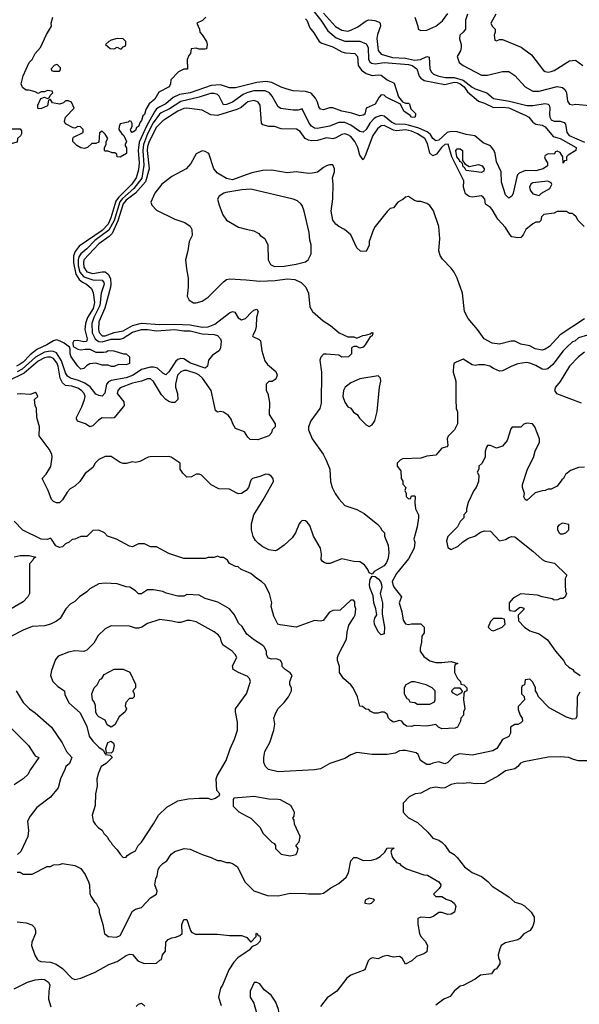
# Model space of a CAD drawing. Header units: inches. Extents: x 2348352 to 2479776, y 460422 to 613655.
# Tile 315 of 590: x 2398507 to 2402195, y 511683 to 518173. Entities that reach past the tile are written whole.
import ezdxf

# ---------------------------------------------------------------- set-up
doc = ezdxf.new("R2010")
doc.units = ezdxf.units.IN
doc.header["$MEASUREMENT"] = 0
doc.layers.add('C3591', color=7, linetype='Continuous')
doc.layers.add('C4501', color=7, linetype='Continuous')

msp = doc.modelspace()

# ---------------------------------------------------------------- linework, layer by layer
at = {"layer": 'C3591', "color": 4}
for points, elevation in [([(2399734, 518190), (2399711.6, 518168.4), (2399674, 518150), (2399691.6, 518111.6), (2399694, 518090), (2399710, 518074), (2399738, 518030), (2399742, 518010), (2399738, 517982), (2399730, 517978), (2399690, 517978), (2399670, 517986), (2399638, 517982), (2399632, 517950), (2399622, 517938), (2399612, 517910), (2399612.7, 517847.3), (2399590, 517846), (2399554, 517830), (2399503.6, 517776.4), (2399502, 517750), (2399492, 517730), (2399425.4, 517694.6), (2399398, 517650), (2399360.5, 517619.5), (2399339.8, 517580.2), (2399330, 517548.7), (2399319.6, 517540.4), (2399310, 517508.7), (2399301.4, 517498.6), (2399290, 517469), (2399278, 517462), (2399270, 517442), (2399248.4, 517428.4), (2399240.4, 517440.4), (2399238, 517450), (2399248.7, 517470), (2399248, 517488), (2399242, 517502), (2399230, 517506), (2399222, 517498), (2399170, 517486), (2399162, 517470), (2399161, 517450), (2399179.6, 517419.6), (2399194, 517410), (2399212, 517370), (2399202, 517350), (2399202, 517342), (2399211.6, 517328.4), (2399212, 517290), (2399170, 517266), (2399148.7, 517268.7), (2399147.3, 517287.3), (2399135.3, 517295.3), (2399116.4, 517296.4), (2399090, 517306), (2399070, 517306), (2399066, 517310), (2399066, 517330), (2399078, 517350), (2399078, 517370), (2399088, 517390), (2399070, 517418), (2399050, 517438), (2399032.7, 517427.3), (2399030, 517366), (2399010, 517358), (2398983.6, 517356.4), (2398954, 517330), (2398935.3, 517324.7), (2398909.3, 517329.3), (2398884.7, 517344.7), (2398858, 517370), (2398858, 517390), (2398862, 517398), (2398926, 517430), (2398926, 517450), (2398907.3, 517467.3), (2398890, 517468), (2398870, 517458), (2398860.4, 517460.4), (2398810, 517486), (2398802, 517502), (2398809.3, 517530.7), (2398866, 517590), (2398848.4, 517628.4), (2398830, 517638), (2398810, 517638), (2398795.3, 517624.7), (2398770, 517615.3), (2398724, 517624), (2398710, 517646), (2398698, 517642), (2398690, 517606), (2398651.6, 517588.4), (2398630, 517586), (2398626, 517590), (2398628, 517610), (2398647.3, 517652.7), (2398670, 517662), (2398690, 517654), (2398702, 517658), (2398707.3, 517672.7), (2398726, 517690), (2398722, 517702), (2398690, 517706), (2398670, 517698), (2398650, 517698), (2398630, 517686), (2398610, 517698), (2398570, 517708.7), (2398549.1, 517709.1), (2398526, 517726), (2398517.2, 517750), (2398530, 517802), (2398569.2, 517890), (2398589, 517910), (2398609.4, 517950.6), (2398644, 517990), (2398684.1, 518075.9), (2398718, 518130), (2398715.3, 518150), (2398725.2, 518190)], 64), ([(2400000, 517741.3), (2399930, 517722.9), (2399890, 517724.5), (2399830, 517743), (2399770, 517739.7), (2399630, 517691.2), (2399561, 517679), (2399519.2, 517660.8), (2399470, 517618), (2399430, 517599.3), (2399410, 517584.4), (2399394.8, 517565.2), (2399344.6, 517475.4), (2399294.4, 517365.6), (2399288.2, 517310), (2399295.6, 517230), (2399290, 517184), (2399274.7, 517130), (2399246.5, 517090), (2399158.3, 517001.7), (2399142.1, 516977.9), (2399107.5, 516867.5), (2399090, 516826), (2399050, 516783.1), (2398898.8, 516681.2), (2398874.1, 516645.9), (2398862.9, 516617.1), (2398862.3, 516570), (2398876.7, 516496.7), (2398900, 516460), (2398922.3, 516442.3), (2398947.7, 516430), (2398980.4, 516400.4), (2398991.7, 516371.7), (2399000.2, 516310), (2398991.1, 516270), (2398954.7, 516210), (2398940.2, 516170), (2398936, 516130), (2398951.7, 516070), (2398950, 516058), (2398947.1, 516052.9), (2398930, 516048.7), (2398890, 516058), (2398864.5, 516055.5), (2398856.9, 516043.1), (2398859.6, 516019.6), (2398890, 516001), (2398910, 515996), (2398938, 516002), (2398970, 516001), (2399010, 515981), (2399059, 515981), (2399076.4, 515983.6), (2399090, 515992), (2399128.7, 515991.3), (2399191.6, 515971.6), (2399210, 515971.3), (2399231.3, 515950), (2399230, 515908), (2399210, 515898), (2399159.6, 515900.4), (2399130, 515888), (2399110, 515888), (2399090, 515895.3), (2399050, 515895.3), (2399010, 515909), (2398970, 515905.2), (2398947.5, 515892.5), (2398930, 515874), (2398910, 515869.2), (2398890, 515888.7), (2398846.6, 515950), (2398839.3, 515970), (2398840.4, 516000.4), (2398834.6, 516014.6), (2398801.2, 516041.2), (2398774.5, 516054.5), (2398750, 516062.7), (2398730, 516056), (2398687.3, 516030), (2398620.9, 515999.1), (2398577, 515963), (2398530, 515915.1), (2398510, 515901.7), (2398486, 515890)], 68), ([(2400000, 517689.2), (2399980.6, 517679.4), (2399910.2, 517629.8), (2399870, 517613.3), (2399850, 517612.7), (2399822, 517670), (2399810, 517680.7), (2399790, 517687.6), (2399765.6, 517685.6), (2399690, 517661.5), (2399570, 517634.5), (2399495, 517585), (2399440.5, 517559.5), (2399429.1, 517550), (2399387.5, 517492.5), (2399350, 517420.5), (2399323.2, 517350), (2399319.4, 517310), (2399326.6, 517213.4), (2399312.3, 517127.7), (2399259.5, 517060.5), (2399185.3, 516994.7), (2399167.6, 516972.4), (2399129.5, 516850), (2399094.5, 516785.5), (2399003.3, 516716.7), (2398950, 516662.7), (2398910, 516629.7), (2398897.8, 516610), (2398892.7, 516590), (2398893.1, 516550), (2398903.8, 516510), (2398930, 516478.2), (2398990, 516457.5), (2399050, 516456.5), (2399061.4, 516441.4), (2399064.2, 516430), (2399044.4, 516370), (2399034.5, 516290), (2398995, 516210), (2398982.8, 516170), (2398984.9, 516110), (2399004, 516070), (2399018, 516058), (2399030, 516051.3), (2399050, 516050.2), (2399110, 516066.4), (2399170, 516066.3), (2399190, 516074), (2399250, 516112.4), (2399310, 516131.2), (2399350, 516132.1), (2399410, 516121.3), (2399530, 516130.2), (2399590, 516121.5), (2399630, 516122.3), (2399710, 516102.6), (2399790, 516097.3), (2399810.6, 516090.6), (2399831, 516070), (2399834.4, 516054.4), (2399831, 516010), (2399822, 515990), (2399778.8, 515961.2), (2399751.3, 515930), (2399744.7, 515890), (2399730, 515875.3), (2399633.2, 515910), (2399590, 515938.4), (2399570, 515939.6), (2399550, 515934), (2399537.2, 515922.8), (2399490, 515852.3), (2399470, 515832.7), (2399450, 515843.7), (2399416.2, 515876.2), (2399390, 515883.5), (2399370, 515883.5), (2399310, 515866.6), (2399255.5, 515830), (2399210, 515813.3), (2399110, 515795.8), (2399092.8, 515787.2), (2399078.4, 515770), (2399068.1, 515711.9), (2399050, 515692.7), (2399030, 515695.1), (2399010, 515705.2), (2398972.1, 515752.1), (2398937.2, 515777.2), (2398895.3, 515795.3), (2398842.7, 515810), (2398822.9, 515822.9), (2398810, 515846), (2398784, 515924), (2398750, 515976.3), (2398730, 515986.4), (2398710, 515988.9), (2398670, 515980.7), (2398612.2, 515947.8), (2398524.6, 515870), (2398490, 515852.4)], 72), ([(2400000, 517623), (2399966.4, 517593.6), (2399939, 517581), (2399810, 517542), (2399767, 517547), (2399710, 517576), (2399610, 517589.5), (2399590, 517587.3), (2399550, 517569.6), (2399470, 517519.6), (2399450, 517505.6), (2399410, 517463.6), (2399360.2, 517370), (2399350, 517337.2), (2399347.4, 517310), (2399360.2, 517190), (2399335.5, 517104.5), (2399269.6, 517030.4), (2399210, 516983.8), (2399190, 516959.7), (2399153.8, 516846.2), (2399116.3, 516763.7), (2399096.1, 516743.9), (2399030, 516696), (2398930.3, 516590), (2398927.1, 516570), (2398930, 516541), (2398950.3, 516510.3), (2398990, 516500.3), (2399050, 516511.8), (2399070, 516510.4), (2399093.4, 516493.4), (2399105.3, 516465.3), (2399108.1, 516430), (2399104.9, 516410), (2399068.4, 516271.6), (2399030, 516182), (2399026.7, 516130), (2399030.3, 516110.3), (2399050, 516090.4), (2399070, 516090.3), (2399130, 516111.6), (2399190, 516122), (2399250, 516157.8), (2399310, 516172.6), (2399430, 516163.9), (2399530, 516166.5), (2399630, 516162), (2399710, 516147.3), (2399750, 516148.1), (2399794.3, 516165.7), (2399890, 516242), (2399910, 516250.6), (2399924.5, 516244.5), (2399947.3, 516207.3), (2399970, 516195.3), (2399996.4, 516203.6), (2400000, 516207.7)], 76), ([(2400000, 517150.1), (2399910, 517118), (2399870, 517126), (2399810, 517161.2), (2399786, 517190), (2399753.2, 517290), (2399730, 517304), (2399710, 517309), (2399670.9, 517289.1), (2399635.3, 517224.7), (2399604.7, 517190), (2399510, 517139.5), (2399444, 517090), (2399398, 517030), (2399371, 516970), (2399378, 516950), (2399410, 516918), (2399530, 516858), (2399595.3, 516835.3), (2399630, 516812), (2399642, 516790), (2399644.7, 516750), (2399624.7, 516710), (2399616, 516650), (2399601, 516590), (2399606, 516530), (2399618, 516470), (2399618, 516410), (2399611.3, 516350), (2399623.5, 516323.5), (2399653.6, 516306.4), (2399670, 516306), (2399710, 516318.8), (2399750, 516344), (2399850, 516446), (2399870, 516461), (2399890, 516466), (2400000, 516457.4)], 84), ([(2400000, 517054), (2399972.1, 517052.1), (2399866, 517034), (2399852, 517030), (2399822, 517010), (2399812, 516990), (2399821, 516950), (2399847.1, 516887.1), (2399870.9, 516850.9), (2399950, 516804.7), (2400000, 516793.3)], 88), ([(2400000, 515439.6), (2399990, 515457.2), (2399930, 515479.3), (2399912, 515510), (2399901.1, 515541.1), (2399883.8, 515563.8), (2399850, 515587), (2399830, 515589.5), (2399810, 515586), (2399797.5, 515597.5), (2399768.3, 515730), (2399711.3, 515811.3), (2399690, 515831.1), (2399670, 515841.7), (2399610, 515860.5), (2399590, 515860.5), (2399570, 515851.8), (2399548.5, 515830), (2399534.4, 515770), (2399534.9, 515750), (2399548, 515710), (2399550.6, 515670), (2399530.5, 515649.5), (2399510, 515649.3), (2399490, 515656), (2399470, 515669.5), (2399441.3, 515701.3), (2399390, 515789.2), (2399370, 515805.2), (2399350, 515805.2), (2399310, 515789.5), (2399250, 515776.3), (2399170, 515746), (2399154, 515730), (2399150.7, 515710), (2399194.1, 515654.1), (2399195.3, 515630), (2399190, 515620.9), (2399130, 515549.4), (2399110, 515546), (2399050, 515549.4), (2399025.7, 515534.3), (2398990, 515496), (2398970, 515489), (2398942, 515510), (2398887.8, 515527.8), (2398882, 515542), (2398880.9, 515550), (2398917.7, 515622.3), (2398934.7, 515670), (2398938, 515690), (2398933.3, 515710), (2398914, 515730), (2398890, 515743.5), (2398850, 515757.4), (2398810, 515763), (2398790, 515779.6), (2398775.1, 515810), (2398760.7, 515890), (2398752.2, 515912.2), (2398730, 515940.4), (2398710, 515949.8), (2398690, 515949.8), (2398670, 515944.2), (2398630, 515923.1), (2398536.1, 515843.9), (2398430, 515789.8)], 76), ([(2400000, 515069.5), (2399970, 515049.3), (2399950, 515049), (2399933.6, 515053.6), (2399890, 515079), (2399820.4, 515080.4), (2399770, 515108), (2399706, 515170), (2399690, 515178), (2399670, 515178), (2399639.6, 515160.4), (2399610, 515158), (2399583.1, 515183.1), (2399566, 515210), (2399566, 515250), (2399506, 515290), (2399490, 515294), (2399367.1, 515292.9), (2399354, 515290), (2399299.6, 515260.4), (2399270, 515255.3), (2399250, 515259), (2399210, 515248), (2399190, 515248), (2399170, 515255.3), (2399110, 515293.2), (2399070, 515293.2), (2399030, 515273.2), (2399004.7, 515250), (2398990, 515222), (2398938, 515182), (2398904.7, 515130), (2398870, 515098), (2398839.6, 515080.4), (2398821, 515059), (2398790, 515008), (2398770, 514988), (2398750, 514988), (2398730, 514998), (2398718, 515010), (2398695.3, 515070), (2398655.3, 515150), (2398682, 515178), (2398712, 515228), (2398721.2, 515290), (2398719, 515310), (2398702, 515342), (2398635.3, 515430), (2398639, 515490), (2398621.2, 515550), (2398618, 515610), (2398608.7, 515630), (2398606, 515670), (2398626, 515690), (2398618, 515710), (2398610, 515715.3), (2398578, 515702), (2398510, 515707.3), (2398490, 515705.1)], 84), ([(2400000, 514535.1), (2399966, 514550), (2399947.3, 514567.3), (2399930, 514568), (2399890, 514588), (2399878, 514610), (2399850, 514628), (2399830, 514628), (2399810, 514638), (2399790, 514628), (2399750, 514628), (2399730, 514622), (2399590, 514622), (2399490, 514655.3), (2399410, 514698), (2399370, 514698), (2399330, 514718), (2399290, 514718), (2399250, 514698), (2399230, 514702), (2399146, 514750), (2399086, 514770), (2399066, 514790), (2399030, 514808), (2398990, 514806), (2398950, 514766), (2398910, 514766), (2398871.6, 514748.4), (2398852.7, 514747.3), (2398834, 514730), (2398810, 514718), (2398790, 514698), (2398770, 514695.3), (2398745.2, 514705.2), (2398718, 514750), (2398710, 514755.3), (2398690, 514748), (2398648.4, 514748.4), (2398529.1, 514809.1), (2398470, 514868)], 88), ([(2398470, 514632), (2398510, 514642), (2398570, 514642), (2398614, 514630), (2398598, 514622), (2398594, 514610), (2398572.7, 514587.3), (2398572, 514390), (2398562, 514370), (2398530, 514335.3), (2398452, 514290)], 88), ([(2400000, 514128.5), (2399972.5, 514172.5), (2399950, 514195.3), (2399924, 514250), (2399890, 514289), (2399812.9, 514332.9), (2399730, 514359), (2399690, 514379), (2399610, 514384), (2399590, 514374), (2399550, 514374), (2399473.6, 514393.6), (2399450, 514404), (2399390, 514415.3), (2399350, 514415.3), (2399310.6, 514389.4), (2399290, 514389), (2399270, 514408.7), (2399232.9, 514432.9), (2399210, 514435.3), (2399150, 514455.3), (2399070, 514459), (2399030, 514454), (2398970, 514422), (2398950, 514402), (2398902, 514370), (2398870, 514338), (2398839.6, 514320.4), (2398811.1, 514288.9), (2398773.7, 514226.3), (2398750.9, 514209.1), (2398710, 514188.7), (2398670, 514179), (2398590, 514173.2), (2398530.9, 514149.1), (2398450, 514108)], 92), ([(2400000, 513848), (2399949.5, 513869.5), (2399915.3, 513890), (2399910, 513914), (2399938, 513970), (2399928, 513990), (2399908.7, 514010), (2399848.7, 514050), (2399837.2, 514070), (2399830, 514098), (2399817.5, 514117.5), (2399790, 514139), (2399670, 514204), (2399630, 514214), (2399610, 514214), (2399570, 514199), (2399550, 514199), (2399510, 514209), (2399430, 514219), (2399350, 514194), (2399312, 514170), (2399290, 514162), (2399270, 514162), (2399230, 514175.3), (2399110, 514178), (2399070, 514158), (2399025.4, 514114.6), (2398996.9, 514063.1), (2398950, 514018), (2398930, 514008), (2398870, 514012.7), (2398830, 514005.2), (2398762, 513978), (2398743.5, 513956.5), (2398716.8, 513883.2), (2398710.8, 513850), (2398726, 513810), (2398759.1, 513779.1), (2398802, 513750), (2398805.4, 513725.4), (2398832, 513670), (2398905.4, 513605.4), (2398950, 513514), (2398966, 513450), (2398990, 513418), (2399030, 513378), (2399058, 513358), (2399070, 513334), (2399078, 513338), (2399074, 513330), (2399104.7, 513324.7), (2399114.8, 513314.8), (2399116, 513310), (2399078, 513270), (2399044.7, 513250), (2399026, 513210), (2399016, 513170), (2399018, 513122), (2399006, 513070), (2399005.4, 512994.6), (2398984.7, 512930), (2398992, 512890), (2399004.7, 512870), (2399027.1, 512847.1), (2399050, 512832), (2399062, 512810), (2399085.4, 512785.4), (2399092, 512770), (2399110.9, 512750.9), (2399116.9, 512736.9), (2399150, 512702), (2399170, 512672), (2399190, 512652), (2399210, 512654), (2399216.4, 512663.6), (2399240.2, 512679.8), (2399270, 512694), (2399288, 512730), (2399310, 512752), (2399390, 512872), (2399422, 512930), (2399476.5, 512983.5), (2399550, 513024.7), (2399616.9, 513036.9), (2399690, 513042), (2399750, 513042), (2399770, 513034), (2399798, 513042), (2399810, 513054), (2399822, 513058), (2399826, 513070), (2399807.3, 513092.7), (2399802, 513170), (2399808.7, 513190), (2399869.1, 513290.9), (2399893.6, 513366.4), (2399924, 513430), (2399942, 513490), (2399943.1, 513543.1), (2399928.7, 513610), (2399928.7, 513630), (2400000, 513727.3)], 96), ([(2398484.7, 513750), (2398530, 513672), (2398571.3, 513630), (2398610, 513604.7), (2398718, 513510), (2398787.1, 513407.1), (2398816, 513350), (2398851, 513310), (2398834.8, 513270), (2398811, 513250), (2398806, 513230), (2398776, 513170), (2398762, 513110), (2398710, 513048.7), (2398619.8, 512980.2), (2398576.9, 512923.1), (2398558, 512890), (2398564.7, 512830), (2398562, 512790), (2398514, 512690), (2398494, 512670)], 92), ([(2398424.7, 513530), (2398564.7, 513390), (2398610, 513322), (2398634, 513310), (2398578, 513230), (2398562, 513198), (2398530.6, 513169.4), (2398470.9, 513129.1)], 88), ([(2400000, 513049.5), (2399918, 513042), (2399914, 513030), (2399914, 512990), (2399951.6, 512951.6), (2400000, 512926.7)], 96), ([(2398490, 512554), (2398510, 512554), (2398530, 512542), (2398590, 512542), (2398688.4, 512591.6), (2398710, 512592), (2398730, 512602), (2398770, 512604.7), (2398790, 512612), (2398870, 512598), (2398910, 512578), (2398938.5, 512538.5), (2398960.7, 512490), (2398967.3, 512470), (2398970, 512414), (2398976.9, 512396.9), (2398999.6, 512359.6), (2399010.9, 512350.9), (2399030.6, 512310.6), (2399031, 512290), (2399054.8, 512210), (2399066, 512150), (2399090, 512131.3), (2399146.4, 512126.4), (2399170, 512138), (2399250, 512298), (2399270, 512311.3), (2399310, 512322), (2399370, 512386), (2399408, 512410), (2399414, 512430), (2399399, 512470), (2399404, 512510), (2399413.2, 512530), (2399419, 512570), (2399428.7, 512590), (2399450, 512611.3), (2399478, 512630), (2399506.3, 512673.7), (2399530, 512690.8), (2399590.9, 512710.9), (2399630, 512706.8), (2399710, 512671.3), (2399770, 512652), (2399810, 512632), (2399831.1, 512631.1), (2399870, 512618), (2399890, 512618), (2399910, 512611.3), (2399942, 512590), (2399992, 512490), (2400000, 512482)], 92), ([(2398490, 512227.7), (2398550, 512220.7), (2398587.1, 512207.1), (2398604.7, 512190), (2398612, 512170), (2398611.3, 512150), (2398586.4, 512093.6), (2398586, 512070), (2398607.1, 512007.1), (2398622, 511982), (2398631.1, 511971.1), (2398646.4, 511966.4), (2398710, 511962), (2398748.3, 511948.3), (2398790, 511918.8), (2398850, 511856), (2398870, 511846), (2398910, 511856), (2399004.7, 511895.3), (2399094.6, 511945.4), (2399150, 511964.7), (2399210, 512006), (2399230, 512014.8), (2399250, 512012), (2399286, 511970), (2399328, 511952), (2399410, 511954), (2399430, 511974), (2399442, 511978), (2399448, 512010), (2399467.3, 512032.7), (2399470, 512094), (2399486, 512110), (2399510, 512122), (2399534.6, 512125.4), (2399563.1, 512136.9), (2399578, 512150), (2399575.3, 512210), (2399590, 512242), (2399610, 512242), (2399632, 512170), (2399639.6, 512159.6), (2399665.4, 512145.4), (2399810, 512146), (2399890, 512136), (2399970, 512138), (2400000, 512125.1)], 88), ([(2400000, 512026.9), (2399944.7, 511990), (2399918, 511962), (2399884.7, 511910), (2399844.7, 511810), (2399831.3, 511790), (2399818, 511730), (2399835.3, 511675.3)], 88), ([(2398470, 511784.9), (2398559, 511830), (2398610, 511845.5), (2398654, 511850), (2398670, 511846.8), (2398698, 511830), (2398706.8, 511810), (2398698.4, 511770), (2398697.1, 511717.1), (2398713.7, 511666.3)], 84), ([(2399275.3, 511670), (2399290, 511684.7), (2399310, 511690.8), (2399331.1, 511671.1)], 84)]:
    msp.add_lwpolyline(points, dxfattribs=dict(at, elevation=elevation))
for points, elevation in [([(2399150, 518048), (2399110, 518038), (2399094, 518030), (2399074, 518010), (2399103.6, 517983.6), (2399130, 517982), (2399150, 517992), (2399170, 517982), (2399178, 517982), (2399190, 517994), (2399202, 517998), (2399206, 518010), (2399206, 518030), (2399190, 518046)], 64), ([(2398750, 517878), (2398734, 517870), (2398714, 517850), (2398718, 517838), (2398730, 517834), (2398770, 517834), (2398776.4, 517843.6), (2398776.4, 517856.4), (2398756.4, 517876.4)], 64), ([(2398450, 517355.3), (2398430, 517358), (2398418, 517370), (2398418, 517390), (2398428, 517410), (2398428.4, 517431.6), (2398446, 517454), (2398510, 517454), (2398519.6, 517439.6), (2398519.6, 517420.4), (2398512.7, 517407.3), (2398494, 517390), (2398490, 517366)], 64), ([(2399110, 513509.2), (2399084.8, 513524.8), (2399070, 513555.3), (2399030, 513578), (2399018, 513590), (2399008.9, 513608.9), (2399007.3, 513652.7), (2398998, 513678), (2398988, 513690), (2398982, 513730), (2398998, 513770), (2399018, 513790), (2399036.4, 513823.6), (2399048.4, 513831.6), (2399063.1, 513856.9), (2399130, 513892), (2399190, 513892), (2399232.7, 513872.7), (2399270, 513794), (2399270.7, 513769.3), (2399252, 513750), (2399262, 513730), (2399262, 513710), (2399250, 513698), (2399230, 513698), (2399206.4, 513673.6), (2399202, 513650), (2399212, 513630), (2399202, 513610), (2399162, 513578), (2399134.2, 513525.8)], 96), ([(2399110, 513338), (2399080.4, 513340.4), (2399075.3, 513370), (2399089, 513410), (2399110, 513418), (2399125.4, 513405.4), (2399130.8, 513390), (2399122, 513350)], 96)]:
    msp.add_lwpolyline(points, close=True, dxfattribs=dict(at, elevation=elevation))
at = {"layer": 'C4501', "color": 4}
for points, elevation in [([(2400430, 518246.4), (2400492, 518170), (2400539.2, 518099.2), (2400593.7, 518053.7), (2400650, 518032), (2400750, 518032.4), (2400790, 518014), (2400803, 517990), (2400806.4, 517910), (2400814.4, 517894.4), (2400826, 517886), (2400850, 517882), (2400910, 517890.2), (2401070, 517876.9), (2401094, 517870), (2401124.9, 517850), (2401140.3, 517800.3), (2401150, 517786.8), (2401172.3, 517772.3), (2401310, 517746.4), (2401370, 517760.2), (2401390, 517758.8), (2401410, 517751), (2401435.6, 517730), (2401458.6, 517698.6), (2401530, 517636.4), (2401570, 517623.1), (2401630, 517593.7), (2401690, 517596.9), (2401730, 517591.5), (2401842.3, 517542.3), (2401862.8, 517530), (2401890, 517498), (2401910, 517484.7), (2401950, 517478.8), (2401970, 517467.3), (2402023.4, 517403.4), (2402070, 517390.5), (2402174.8, 517330), (2402172, 517310), (2402121, 517279), (2402112, 517270), (2402110, 517246), (2402098, 517242), (2402090, 517228), (2402086, 517270), (2402070, 517298), (2402050, 517306), (2402038, 517302), (2402030, 517286), (2401990, 517288), (2401970, 517278), (2401966, 517270), (2401970, 517254), (2401984.7, 517230), (2401984.7, 517210), (2401958, 517190), (2401910, 517177), (2401840.9, 517179.1), (2401798.4, 517161.6), (2401788.6, 517151.4), (2401783.7, 517136.3), (2401759.1, 517030), (2401750, 517009.2), (2401730, 516997.2), (2401710, 517019), (2401682.8, 517102.8), (2401679.8, 517170), (2401650, 517237.2), (2401641.5, 517290), (2401632.7, 517312.7), (2401610, 517341.1), (2401561.6, 517361.6), (2401507.8, 517407.8), (2401450, 517416.1), (2401390, 517433.8), (2401350, 517436.8), (2401325.5, 517430), (2401270, 517379.7), (2401250, 517373.6), (2401230, 517389.4), (2401215.3, 517415.3), (2401193.2, 517433.2), (2401137.1, 517457.1), (2401070, 517477.4), (2401050, 517482.2), (2400984.8, 517484.8), (2400958.5, 517498.5), (2400910, 517536.9), (2400890, 517541.1), (2400857.3, 517530), (2400841.4, 517518.6), (2400815.8, 517490), (2400790, 517449.4), (2400770, 517432.3), (2400750, 517435.1), (2400690, 517478.7), (2400650, 517495.6), (2400610, 517494.5), (2400548.6, 517471.4), (2400470, 517456.2), (2400450, 517458.4), (2400430, 517472.3), (2400416.2, 517490), (2400370, 517586), (2400343.6, 517576.4), (2400310, 517576), (2400227.3, 517587.3), (2400210, 517599), (2400171.8, 517670), (2400154.5, 517690), (2400124.4, 517704.4), (2400050, 517703.5), (2400010, 517694.2), (2400000, 517689.2)], 72), ([(2400510, 518215.3), (2400588.5, 518128.5), (2400630, 518103.7), (2400670, 518098.4), (2400690, 518103.8), (2400734.9, 518125.1), (2400790, 518166), (2400807.7, 518172.3), (2400848.7, 518168.7), (2400876.5, 518156.5), (2400884, 518150), (2400884.4, 518130), (2400864.6, 518075.4), (2400861.3, 518050), (2400870.3, 517970.3), (2400890, 517944.9), (2400964.7, 517924.7), (2401050, 517918.4), (2401110, 517907.3), (2401148.9, 517911.1), (2401190, 517930.3), (2401206.8, 517926.8), (2401210.3, 517850), (2401218.4, 517830), (2401234.5, 517814.5), (2401270, 517800.2), (2401313, 517793), (2401370, 517792.9), (2401430, 517774.3), (2401490, 517727.9), (2401510, 517716.5), (2401584.9, 517690), (2401630, 517653.7), (2401735.2, 517635.2), (2401850, 517607.4), (2401890, 517607.2), (2401970, 517620.3), (2401990, 517615.8), (2401995.8, 517610), (2402001.1, 517590), (2401998, 517550), (2402001.3, 517530), (2402010, 517514), (2402030, 517503.7), (2402070, 517503.7), (2402096, 517496), (2402104.1, 517484.1), (2402113.4, 517430), (2402128.8, 517410), (2402230, 517364.9)], 76), ([(2401110.7, 518190.7), (2401132, 518130), (2401134, 518110), (2401150, 518102), (2401190, 518104.7), (2401250, 518131), (2401293.8, 518166.2), (2401330, 518214.8)], 84), ([(2401458, 518210), (2401446, 518170), (2401444.7, 518110), (2401431, 518090), (2401408, 518070), (2401405.8, 518045.8), (2401417.3, 518010), (2401417.3, 517990), (2401412.8, 517967.2), (2401391.3, 517930), (2401404.7, 517890), (2401430, 517871), (2401550, 517807.3), (2401590, 517806.8), (2401690, 517830.8), (2401730.7, 517830.7), (2401770, 517804.7), (2401838.8, 517730), (2401890, 517702.6), (2401930, 517700.9), (2402050, 517732.2), (2402085.5, 517725.5), (2402101.6, 517710), (2402110.7, 517690), (2402116.8, 517636.8), (2402130, 517616), (2402150, 517611), (2402170, 517616), (2402290, 517606)], 84), ([(2401644.7, 518210), (2401612, 518150), (2401622, 518130), (2401642, 518110), (2401642, 518090), (2401634, 518070), (2401638, 518038), (2401650, 518034), (2401670, 518042), (2401690, 518042), (2401812.5, 517992.5), (2401881.1, 517941.1), (2401958.8, 517838.8), (2401970, 517831), (2401990, 517826.8), (2402010, 517830.8), (2402030, 517838.8), (2402130, 517901), (2402170, 517906), (2402218, 517870)], 88), ([(2400390, 518179.1), (2400400.7, 518170), (2400420.4, 518120.4), (2400446.6, 518086.6), (2400480.7, 518030), (2400498.7, 518018.7), (2400570, 517994.4), (2400630, 517960.5), (2400654.2, 517954.2), (2400716, 517950), (2400732.7, 517930), (2400737.1, 517870), (2400759.9, 517839.9), (2400790, 517819.3), (2400830, 517804.9), (2400870, 517810.5), (2400890, 517806.8), (2400930, 517777.3), (2400974.8, 517754.8), (2401004, 517664), (2401031.1, 517631.1), (2401050, 517622), (2401070, 517622), (2401076, 517616), (2401086, 517586), (2401115.3, 517555.3), (2401116.9, 517543.1), (2401110.7, 517529.3), (2401089, 517530), (2401081.2, 517541.2), (2401038, 517570), (2401016.4, 517616.4), (2400922.7, 517662.7), (2400910, 517675.3), (2400890, 517678), (2400876.9, 517663.1), (2400850, 517615.3), (2400791.1, 517588.9), (2400781, 517550), (2400770, 517542.7), (2400750, 517539.3), (2400696.9, 517556.9), (2400629.7, 517569.7), (2400570, 517592.3), (2400550, 517592.3), (2400510, 517579.3), (2400490, 517582.7), (2400478.4, 517598.4), (2400469.6, 517630), (2400456.1, 517656.1), (2400427.7, 517687.7), (2400390, 517699.6), (2400310, 517705.1), (2400270, 517715.6), (2400230, 517727.6), (2400170, 517758.7), (2400130, 517766.3), (2400070, 517759.7), (2400000, 517741.3)], 68), ([(2402228, 516810), (2402188, 516850), (2402174.6, 516874.6), (2402158, 516890), (2402150, 516895.3), (2402130, 516895.3), (2402110, 516908), (2402050, 516908), (2402030, 516898), (2401962, 516890), (2401946.4, 516873.6), (2401942, 516850), (2401930, 516838), (2401910, 516838), (2401890, 516828), (2401842, 516790), (2401825.4, 516754.6), (2401810, 516738), (2401790, 516735.3), (2401750, 516742), (2401736.5, 516756.5), (2401710, 516804), (2401657.4, 516857.4), (2401621.5, 516921.5), (2401610, 516935.3), (2401576.4, 516956.4), (2401572.3, 516990), (2401562.5, 517002.5), (2401550, 517011.1), (2401490, 517002.4), (2401470, 517007.8), (2401446.3, 517026.3), (2401433.3, 517070), (2401435.1, 517110), (2401355, 517270), (2401331.5, 517351.5), (2401310, 517349.6), (2401287, 517330), (2401253.8, 517286.2), (2401230, 517276.2), (2401210, 517293.2), (2401196, 517356), (2401177.4, 517390), (2401130, 517421.4), (2401090, 517438.2), (2401050, 517446), (2400990, 517441.4), (2400970, 517443.9), (2400910, 517474.7), (2400890, 517473.6), (2400865.9, 517454.1), (2400833.7, 517410), (2400785.2, 517274.8), (2400770, 517249.2), (2400750, 517279), (2400735.1, 517330), (2400716.3, 517370), (2400690, 517402.9), (2400670, 517415.1), (2400650, 517419.6), (2400630, 517415.6), (2400590, 517393.6), (2400570, 517388.3), (2400530, 517395.1), (2400470, 517376.9), (2400430, 517374), (2400410, 517378), (2400389.6, 517389.6), (2400356.6, 517436.6), (2400331.5, 517451.5), (2400230, 517453.2), (2400186, 517470), (2400149.3, 517469.3), (2400110, 517479), (2400101.2, 517490), (2400092.7, 517610), (2400079, 517630), (2400070, 517634.5), (2400050, 517639.5), (2400010, 517631.8), (2400000, 517623)], 76), ([(2402230, 516201.6), (2402070, 516096), (2401999.9, 516020.1), (2401970, 516001.2), (2401950, 515995.1), (2401903.9, 516003.9), (2401870, 516022.7), (2401810, 516035.3), (2401770, 516054), (2401746.4, 516053.6), (2401670, 516034), (2401620.2, 516040.2), (2401568.7, 516070), (2401525.2, 516130), (2401463.3, 516203.3), (2401439.3, 516250), (2401425.2, 516370), (2401389.5, 516469.5), (2401370, 516508.7), (2401350, 516535.3), (2401293.6, 516593.6), (2401278, 516618), (2401269.2, 516650), (2401276, 516730), (2401269.3, 516810), (2401234.2, 516914.2), (2401210, 516948.7), (2401190, 516962), (2401150, 516975.3), (2401130, 516975.3), (2401110, 516982), (2401070, 517008), (2401050, 517004), (2401032.7, 516987.3), (2400998.8, 516970), (2400970, 516934), (2400950, 516928.7), (2400930, 516909), (2400850.8, 516810), (2400838.8, 516790), (2400811.3, 516710), (2400810, 516686), (2400790, 516646), (2400752.7, 516647.3), (2400728.7, 516670), (2400690, 516755.3), (2400648.7, 516790), (2400610, 516809.2), (2400590, 516825.2), (2400571.9, 516851.9), (2400560.7, 516910), (2400572.1, 516992.1), (2400574, 517090), (2400568.7, 517130), (2400582, 517170), (2400582, 517190), (2400570, 517215.3), (2400550, 517215.3), (2400530, 517208.7), (2400510, 517199), (2400470.9, 517169.1), (2400438, 517162), (2400410, 517159.3), (2400330, 517169.3), (2400270, 517163.7), (2400170, 517180.9), (2400110, 517179.5), (2400036.7, 517163.3), (2400000, 517150.1)], 84), ([(2400000, 516793.3), (2400050, 516782), (2400083.6, 516763.6), (2400091.6, 516751.6), (2400122, 516730), (2400142, 516690), (2400144.7, 516590), (2400159.6, 516559.6), (2400186.4, 516546.4), (2400250, 516547.7), (2400330, 516561), (2400390, 516578), (2400408, 516590), (2400428, 516630), (2400428.7, 516690), (2400420.2, 516720.2), (2400415.3, 516770), (2400382, 516910), (2400368.9, 516948.9), (2400360.4, 516960.4), (2400338, 516978), (2400310, 516989), (2400030, 517056), (2400000, 517054)], 88), ([(2400000, 516457.4), (2400090, 516450.4), (2400190, 516453.7), (2400270, 516465.5), (2400321.1, 516461.1), (2400361.6, 516441.6), (2400394, 516410), (2400410.6, 516370), (2400419.8, 516279.8), (2400436, 516250), (2400508.1, 516188.1), (2400556.8, 516156.8), (2400612, 516110), (2400670, 516082), (2400710, 516082), (2400730, 516074), (2400768.4, 516091.6), (2400787.3, 516092.7), (2400818, 516102), (2400828.4, 516111.6), (2400834, 516110), (2400831.3, 516090), (2400818, 516082), (2400784.7, 516030), (2400770, 516015.3), (2400750, 516008), (2400730, 516018), (2400710, 516018), (2400694, 516010), (2400694, 515970), (2400674, 515950), (2400630, 515949), (2400610, 515962), (2400530, 515968.7), (2400510, 515968), (2400491.1, 515948.9), (2400486, 515930), (2400497.3, 515850), (2400494.4, 515645.6), (2400484.7, 515610), (2400426, 515530), (2400411, 515490), (2400410.8, 515470), (2400434, 515410), (2400507.3, 515310), (2400527.3, 515270), (2400550.6, 515210), (2400556.4, 515130), (2400566.7, 515090), (2400585.5, 515050), (2400610, 515014.8), (2400650.7, 514970.7), (2400730, 514944), (2400777.5, 514917.5), (2400866.8, 514846.8), (2400885.4, 514825.4), (2400892, 514810), (2400911, 514791), (2400911.3, 514768.7), (2400934.9, 514710), (2400939.5, 514660.5), (2400935.9, 514624.1), (2400925.5, 514594.5), (2400910, 514574), (2400844, 514536), (2400830, 514518), (2400810, 514528), (2400801.2, 514550), (2400780.1, 514580.1), (2400750, 514599.5), (2400710, 514602.9), (2400630, 514619.3), (2400551.1, 514588.9), (2400529.1, 514589.1), (2400514.6, 514594.6), (2400502, 514602), (2400495.3, 514615.3), (2400496, 514650), (2400489.2, 514690), (2400444.2, 514770), (2400418.5, 514838.5), (2400402, 514862), (2400390, 514869.5), (2400370, 514871.6), (2400358.5, 514861.4), (2400348.8, 514850), (2400324.6, 514790), (2400302.8, 514757.2), (2400250, 514709.4), (2400204, 514676), (2400190, 514672.7), (2400150, 514679.5), (2400110, 514699.5), (2400080.4, 514720.4), (2400060.7, 514740.7), (2400046.3, 514766.3), (2400036, 514810), (2400035.1, 514850), (2400051.5, 514910), (2400112.6, 515007.4), (2400180.7, 515130), (2400178, 515150), (2400165.4, 515165.4), (2400150, 515174.5), (2400130, 515178), (2400090, 515162), (2400041, 515150), (2400030, 515139), (2400014.9, 515090), (2400000.7, 515070), (2400000, 515069.5)], 84), ([(2400000, 516207.7), (2400030, 516241.6), (2400050, 516258), (2400070, 516264.7), (2400078.8, 516250), (2400067.3, 516210), (2400066, 516150), (2400058.8, 516121.2), (2400042, 516090), (2400044.7, 516084.7), (2400085.4, 516065.4), (2400095.3, 516055.3), (2400102.8, 515990), (2400123.8, 515923.8), (2400139.8, 515899.8), (2400194.4, 515854.4), (2400204.7, 515830), (2400198, 515810), (2400190, 515802), (2400171, 515789), (2400150, 515788), (2400132, 515770), (2400132, 515730), (2400142, 515710), (2400154.8, 515650), (2400150.8, 515570), (2400190.6, 515509.4), (2400190.5, 515489.5), (2400170.8, 515469.2), (2400166, 515450), (2400150, 515429.3), (2400076.9, 515403.1), (2400026, 515406), (2400010, 515422), (2400000, 515439.6)], 76), ([(2402250, 516094.5), (2402190, 516075.3), (2402165.2, 516054.8), (2402150, 516049), (2402110, 516012.3), (2402089.1, 515990.9), (2402020.3, 515899.7), (2401988.3, 515871.7), (2401970, 515867), (2401950, 515869.6), (2401910, 515893.6), (2401870, 515909.6), (2401846.4, 515913.6), (2401790, 515903.7), (2401750.5, 515889.5), (2401690, 515859), (2401670, 515857.2), (2401630, 515874), (2401606, 515890), (2401570, 515897.2), (2401530, 515899), (2401510, 515894), (2401490, 515899), (2401430, 515935.3), (2401383.6, 515916.4), (2401371.6, 515908.4), (2401365.4, 515894.6), (2401364.7, 515850), (2401382, 515790), (2401382, 515670), (2401384.7, 515610), (2401391.6, 515588.4), (2401392, 515510), (2401372, 515470), (2401331.1, 515428.9), (2401324.7, 515410), (2401330, 515366), (2401322, 515358), (2401290, 515348), (2401250, 515302), (2401190, 515295.3), (2401150, 515282), (2401030, 515278), (2401014, 515270), (2400994, 515250), (2400994, 515230), (2401019.6, 515199.6), (2401022, 515150), (2401031.6, 515131.6), (2401032.7, 515112.7), (2401052, 515090), (2401044.7, 515070), (2401054, 515050), (2401054, 515030), (2401070, 515014), (2401082, 515018), (2401090, 515034), (2401110, 515034), (2401114, 515030), (2401111.3, 514988.7), (2401116, 514950), (2401136, 514910), (2401136, 514890), (2401126, 514830), (2401104.7, 514750), (2401111.3, 514730), (2401106, 514690), (2401070, 514619), (2400990, 514522.7), (2400963, 514470), (2400966, 514450), (2400975.3, 514430), (2401022.8, 514370), (2401008.2, 514330), (2401025.5, 514270), (2401035.3, 514215.3), (2401050, 514192), (2401070, 514186), (2401090, 514191.3), (2401150, 514192), (2401174, 514170), (2401172.7, 514132.7), (2401158, 514110), (2401156, 514070), (2401146.8, 514030), (2401147.7, 514010), (2401170, 513974.8), (2401210, 513948), (2401250, 513937.3), (2401290, 513936), (2401350, 513942), (2401394, 513930), (2401378, 513922), (2401372.7, 513907.3), (2401372, 513870), (2401392, 513830), (2401412, 513810), (2401414, 513794), (2401434, 513790), (2401454, 513770), (2401454, 513750), (2401438, 513742), (2401434, 513730), (2401432, 513690), (2401442, 513630), (2401432, 513610), (2401432, 513590), (2401414, 513570), (2401412, 513550), (2401392, 513510), (2401376.9, 513503.1), (2401290, 513499), (2401268, 513510), (2401250, 513528), (2401190, 513517.2), (2401110, 513522), (2401090, 513515.3), (2401056.4, 513516.4), (2401038, 513530), (2401026, 513550), (2401010, 513553.2), (2400970, 513544), (2400952.9, 513552.9), (2400939, 513570), (2400930, 513595.3), (2400910, 513608.7), (2400890, 513608.7), (2400870, 513602), (2400843.1, 513603.1), (2400816.4, 513616.4), (2400807.3, 513627.3), (2400788.4, 513628.4), (2400767.3, 513647.3), (2400750, 513648), (2400734, 513710), (2400705.2, 513770), (2400689, 513790), (2400641.2, 513830), (2400614, 513870), (2400615.3, 513910), (2400602, 513950), (2400602, 513970), (2400609, 513990), (2400662, 514090), (2400664.7, 514135.3), (2400677.2, 514182.8), (2400710, 514232), (2400717.2, 514250), (2400722, 514290), (2400715.3, 514310), (2400715.3, 514335.3), (2400707.3, 514347.3), (2400690, 514348), (2400618.8, 514281.2), (2400570, 514279), (2400550, 514268.7), (2400506.8, 514213.2), (2400490.8, 514209.2), (2400450, 514212), (2400330, 514169.2), (2400224.7, 514184.7), (2400208, 514190), (2400181.2, 514241.2), (2400165.6, 514305.6), (2400169, 514330), (2400154, 514390), (2400122, 514450), (2400102, 514470), (2400069.4, 514489.4), (2400030, 514522), (2400000, 514535.1)], 88), ([(2402230, 515982), (2402190, 515951.8), (2402130.4, 515890), (2402070, 515789), (2402038.8, 515750), (2402031, 515730), (2402044.7, 515710), (2402207.5, 515647.5)], 92), ([(2402230, 515224), (2402190, 515222), (2402138, 515202), (2402105.4, 515174.6), (2402092, 515150), (2402079.6, 515140.4), (2402050, 515098), (2402010, 515078), (2401990, 515078), (2401971.1, 515068.9), (2401950, 515068.7), (2401905.5, 515054.5), (2401850, 515004), (2401838, 515010), (2401829.1, 515029.1), (2401834, 515050), (2401822, 515090), (2401821.2, 515110), (2401853.2, 515210), (2401892.9, 515287.1), (2401905.2, 515330), (2401932.5, 515387.5), (2401934, 515410), (2401902, 515490), (2401886, 515510), (2401850, 515513.2), (2401830, 515508), (2401810, 515488), (2401752.7, 515487.3), (2401743.6, 515476.4), (2401719.6, 515400.4), (2401690, 515362), (2401650, 515348.7), (2401610, 515366), (2401590, 515366), (2401583.6, 515356.4), (2401574, 515330), (2401574, 515290), (2401552.7, 515247.3), (2401534, 515230), (2401534, 515210), (2401522, 515190), (2401534, 515170), (2401531.3, 515130), (2401516, 515090), (2401501, 515070), (2401462, 514990), (2401452, 514950), (2401451.6, 514928.4), (2401434, 514910), (2401434, 514890), (2401410, 514866), (2401392, 514830), (2401330, 514766), (2401321, 514739), (2401330, 514694), (2401350, 514682), (2401398, 514702), (2401428.9, 514731.1), (2401464.7, 514755.3), (2401506, 514770), (2401544.7, 514795.3), (2401570, 514804.7), (2401610, 514802), (2401670, 514738), (2401710, 514746.8), (2401730, 514761), (2401750, 514766), (2401770, 514764.7), (2401890, 514671), (2401950, 514616), (2401970, 514604.7), (2402032, 514590), (2402110, 514514), (2402111.6, 514508.4), (2402102, 514490), (2402102, 514450), (2402104.7, 514404.7), (2402112, 514390), (2402102, 514370), (2402090, 514358), (2402070, 514358), (2402051.6, 514348.4), (2402030, 514348), (2402016.4, 514356.4), (2401950, 514368), (2401920.4, 514380.4), (2401810, 514388), (2401759.6, 514360.4), (2401734, 514330), (2401734, 514290), (2401738, 514278), (2401770, 514274), (2401800.4, 514299.6), (2401810, 514302), (2401830, 514294), (2401830, 514286), (2401792.7, 514247.3), (2401794, 514210), (2401834, 514170), (2401870, 514144.7), (2401930, 514124.7), (2401986.4, 514086.4), (2402038, 514010), (2402091.3, 513950), (2402105.4, 513925.4), (2402125.4, 513905.4), (2402152, 513890), (2402159.6, 513879.6), (2402202, 513850)], 92), ([(2402199.6, 513740.4), (2402182, 513710), (2402179.6, 513580.4), (2402170, 513566), (2402150, 513562), (2402110, 513575.3), (2401996.4, 513636.4), (2401926, 513710), (2401916.4, 513736.4), (2401906, 513750), (2401906, 513770), (2401890, 513806), (2401870, 513826), (2401838, 513822), (2401834, 513790), (2401818, 513782), (2401814, 513770), (2401814, 513730), (2401832.7, 513712.7), (2401834, 513690), (2401792.7, 513647.3), (2401792.7, 513627.3), (2401804.7, 513590), (2401818, 513570), (2401822, 513550), (2401810, 513538), (2401790, 513528.7), (2401770, 513528), (2401742, 513510), (2401742, 513470), (2401731.1, 513448.9), (2401690, 513428), (2401651.3, 513370), (2401626.4, 513353.6), (2401490, 513325.2), (2401406.4, 513333.6), (2401370, 513322), (2401330, 513278), (2401310, 513269), (2401270, 513282), (2401230, 513273.2), (2401210, 513264), (2401190, 513264), (2401149.5, 513289.5), (2401134, 513330), (2401120.2, 513340.2), (2401050, 513357.2), (2401030, 513357.2), (2401010, 513353.2), (2400981.4, 513338.6), (2400930, 513329.2), (2400830.7, 513329.3), (2400730, 513342), (2400690, 513328.7), (2400650, 513304), (2400552, 513270), (2400490, 513235.3), (2400450, 513228.7), (2400210, 513215.3), (2400148, 513230), (2400128, 513250), (2400116.4, 513276.4), (2400115.3, 513310), (2400124, 513350), (2400155.3, 513410), (2400182, 513490), (2400188.7, 513530), (2400182, 513570), (2400194.6, 513605.4), (2400210, 513632), (2400250, 513672), (2400278, 513710), (2400298, 513750), (2400298, 513770), (2400288.7, 513790), (2400288.7, 513810), (2400302, 513850), (2400289.1, 513869.1), (2400258, 513890), (2400238, 513910), (2400238, 513930), (2400226, 513950), (2400200.4, 513960.4), (2400170, 513959), (2400145.6, 513965.6), (2400134, 513990), (2400134, 514010), (2400118.6, 514038.6), (2400110, 514048.7), (2400047.2, 514087.2), (2400003.3, 514123.3), (2400000, 514128.5)], 92), ([(2400000, 513727.3), (2400002, 513730), (2400028.7, 513810), (2400022, 513830), (2400005.6, 513845.6), (2400000, 513848)], 96), ([(2402288.9, 513288.9), (2402190, 513288.7), (2402156.5, 513296.5), (2402126, 513310), (2402070, 513314), (2401990, 513312.7), (2401830, 513281.2), (2401808, 513272), (2401791, 513250), (2401770, 513236), (2401710, 513222), (2401662.8, 513190), (2401570, 513139.3), (2401510, 513137.2), (2401470, 513144), (2401430, 513139), (2401390, 513141.2), (2401350, 513132.7), (2401310, 513109.4), (2401290, 513107), (2401250, 513114), (2401212.5, 513107.5), (2401150, 513075.3), (2401114, 513070), (2401074, 513050), (2401034, 513010), (2401034, 512950), (2401052, 512930), (2401070, 512912), (2401130, 512882), (2401198, 512818), (2401230, 512778), (2401270, 512764.7), (2401292, 512750), (2401310, 512732), (2401338, 512690), (2401370.6, 512670.6), (2401390, 512651.3), (2401438, 512590), (2401490, 512551.3), (2401550, 512526), (2401593.2, 512493.2), (2401621.4, 512461.4), (2401730, 512391), (2401770, 512356), (2401810, 512346), (2401833.2, 512333.2), (2401878, 512290), (2401898, 512258), (2401898.8, 512230), (2401890, 512198), (2401870.8, 512169.2), (2401830, 512148.7), (2401803.5, 512116.5), (2401790.6, 512109.4), (2401710, 512089), (2401681, 512070), (2401671, 512050), (2401661, 512010), (2401662.8, 511990), (2401670.8, 511970), (2401671, 511950), (2401650, 511918), (2401634, 511910), (2401616, 511884), (2401543.5, 511876.5), (2401510, 511848.7), (2401430, 511808), (2401410, 511802), (2401371.3, 511770), (2401345.4, 511734.6), (2401302, 511718), (2401250, 511678)], 96), ([(2400000, 512926.7), (2400030.9, 512910.9), (2400091.1, 512851.1), (2400112, 512810), (2400170, 512752), (2400183.6, 512743.6), (2400194, 512730), (2400194, 512710), (2400230, 512672), (2400290, 512661), (2400310, 512666), (2400328.4, 512671.6), (2400338, 512690), (2400342, 512710), (2400328, 512730), (2400350, 512754), (2400355.3, 512790), (2400318, 512870), (2400316.4, 512896.4), (2400308, 512910), (2400316.4, 512923.6), (2400318, 512950), (2400294.6, 512994.6), (2400226, 513030), (2400210, 513034), (2400150, 513035.3), (2400050, 513054), (2400000, 513049.5)], 96), ([(2400000, 512482), (2400051.1, 512431.1), (2400139.6, 512399.6), (2400210, 512398), (2400290, 512416), (2400390, 512414.8), (2400410, 512410.8), (2400489.1, 512410.9), (2400510, 512416), (2400558, 512450), (2400610, 512478.8), (2400658.9, 512521.1), (2400674, 512550), (2400689.5, 512630), (2400710, 512651), (2400730, 512651), (2400770, 512630.8), (2400825.6, 512634.4), (2400857.2, 512642.8), (2400883.1, 512656.9), (2400914.6, 512685.4), (2400930, 512712), (2400970, 512714), (2400974, 512710), (2400958, 512702), (2400954, 512686), (2400964.7, 512650), (2400990, 512618), (2401010, 512611.3), (2401019.6, 512599.6), (2401056.9, 512576.9), (2401170, 512536), (2401194.4, 512534.4), (2401270, 512491.3), (2401282, 512470), (2401279.6, 512460.4), (2401272.7, 512447.3), (2401234, 512410), (2401250, 512394), (2401290, 512394), (2401316.9, 512376.9), (2401350, 512364.7), (2401370.7, 512350.7), (2401382, 512330), (2401372, 512290), (2401350, 512278), (2401330, 512275.3), (2401290, 512288), (2401270, 512288), (2401236.3, 512263.7), (2401210, 512253.2), (2401150, 512258), (2401132, 512248), (2401131.6, 512211.6), (2401142, 512150), (2401152, 512130), (2401179.8, 512099.8), (2401196, 512070), (2401191, 512030), (2401170, 512015.3), (2401122, 511998), (2401092, 511970), (2401050, 511948.7), (2401028.4, 511988.4), (2401010, 511998), (2400970, 511994), (2400930, 512004), (2400901.4, 511998.6), (2400870, 511984), (2400830, 511988.7), (2400816.9, 511983.1), (2400804.7, 511970), (2400782, 511910), (2400690, 511875.3), (2400663.5, 511856.5), (2400598, 511770), (2400533.7, 511726.3), (2400490, 511668.7)], 92), ([(2400000, 512125.1), (2400003.6, 512123.6), (2400030, 512092), (2400066, 512130), (2400066, 512150), (2400070, 512152), (2400078, 512138), (2400090, 512134), (2400095.3, 512115.3), (2400090, 512098), (2400070, 512078), (2400038, 512062), (2400019.8, 512040.2), (2400000, 512026.9)], 88)]:
    msp.add_lwpolyline(points, dxfattribs=dict(at, elevation=elevation))
for points, elevation in [([(2401470, 517204.7), (2401530, 517217.6), (2401554.9, 517210), (2401568.2, 517190), (2401565.2, 517174.8), (2401550, 517165.6), (2401450, 517179), (2401438.6, 517198.6), (2401430, 517204), (2401426, 517226), (2401415.3, 517235.3), (2401410, 517234), (2401406.5, 517246.5), (2401388.9, 517270), (2401382.6, 517310), (2401390, 517321.6), (2401410, 517321.3), (2401425.5, 517310), (2401424.7, 517244.7), (2401442, 517222)], 72), ([(2401988, 517108), (2401890, 517098), (2401876, 517090), (2401867.7, 517070), (2401871, 517050), (2401890, 517026), (2401930, 517014), (2401946, 517030), (2402000.4, 517059.6), (2402013.6, 517086.4), (2402010, 517098)], 76), ([(2400870, 515826), (2400750, 515805.2), (2400724.5, 515795.5), (2400690, 515779), (2400661.4, 515758.6), (2400651.3, 515750), (2400641, 515730), (2400638, 515690), (2400651.1, 515651.1), (2400670, 515622), (2400690, 515612), (2400707.1, 515587.1), (2400732, 515570), (2400747.1, 515547.1), (2400790, 515502), (2400810, 515492), (2400830, 515502), (2400848.7, 515530), (2400864, 515590), (2400879, 515750), (2400888, 515790), (2400886, 515810)], 88), ([(2402085.4, 514854.6), (2402059.6, 514840.4), (2402052, 514830), (2402052, 514810), (2402062, 514790), (2402070, 514784.7), (2402090, 514784.7), (2402106, 514790), (2402126, 514810), (2402126, 514846)], 96), ([(2400890, 514118), (2400870, 514138), (2400845.2, 514190), (2400844, 514210), (2400848.9, 514228.9), (2400862, 514250), (2400855.3, 514290), (2400842, 514330), (2400836, 514376), (2400814.5, 514430), (2400811.8, 514450), (2400817.5, 514482.5), (2400830, 514504.7), (2400850, 514502.8), (2400870, 514487.7), (2400885.5, 514470), (2400892.4, 514450), (2400893.4, 514430), (2400882.8, 514390), (2400899.1, 514330), (2400895.3, 514255.3), (2400911, 514170), (2400910, 514126)], 84), ([(2401687.3, 514227.3), (2401630, 514226), (2401610, 514206), (2401594, 514170), (2401614, 514150), (2401630, 514144.7), (2401686, 514170), (2401706, 514190), (2401702, 514222)], 92), ([(2401110, 513808.7), (2401090, 513808.7), (2401052, 513790), (2401042, 513770), (2401042, 513730), (2401058, 513698), (2401070, 513694), (2401078, 513678), (2401111.6, 513671.6), (2401130, 513662), (2401210, 513662), (2401242, 513678), (2401246, 513690), (2401246, 513750), (2401226, 513770), (2401186, 513790)], 88), ([(2401410, 513766), (2401370, 513766), (2401354, 513750), (2401358, 513738), (2401390, 513722), (2401422, 513738), (2401426, 513750)], 88), ([(2400810, 512382), (2400784.7, 512370), (2400782, 512350), (2400810, 512346), (2400826, 512350), (2400846, 512370), (2400836.4, 512376.4)], 92), ([(2400070, 511828), (2400052.7, 511827.3), (2400026, 511770), (2400026, 511730), (2400050.7, 511690.7), (2400067.5, 511627.5), (2400096, 511570), (2400111.3, 511510), (2400124.7, 511490), (2400150, 511466), (2400230, 511434), (2400242, 511438), (2400247.3, 511452.7), (2400248, 511490), (2400224.7, 511524.7), (2400215.3, 511550), (2400219, 511610), (2400214, 511650), (2400196.5, 511696.5), (2400164.7, 511744.7), (2400118, 511778), (2400090, 511818)], 92)]:
    msp.add_lwpolyline(points, close=True, dxfattribs=dict(at, elevation=elevation))

doc.saveas('drawing.dxf')
